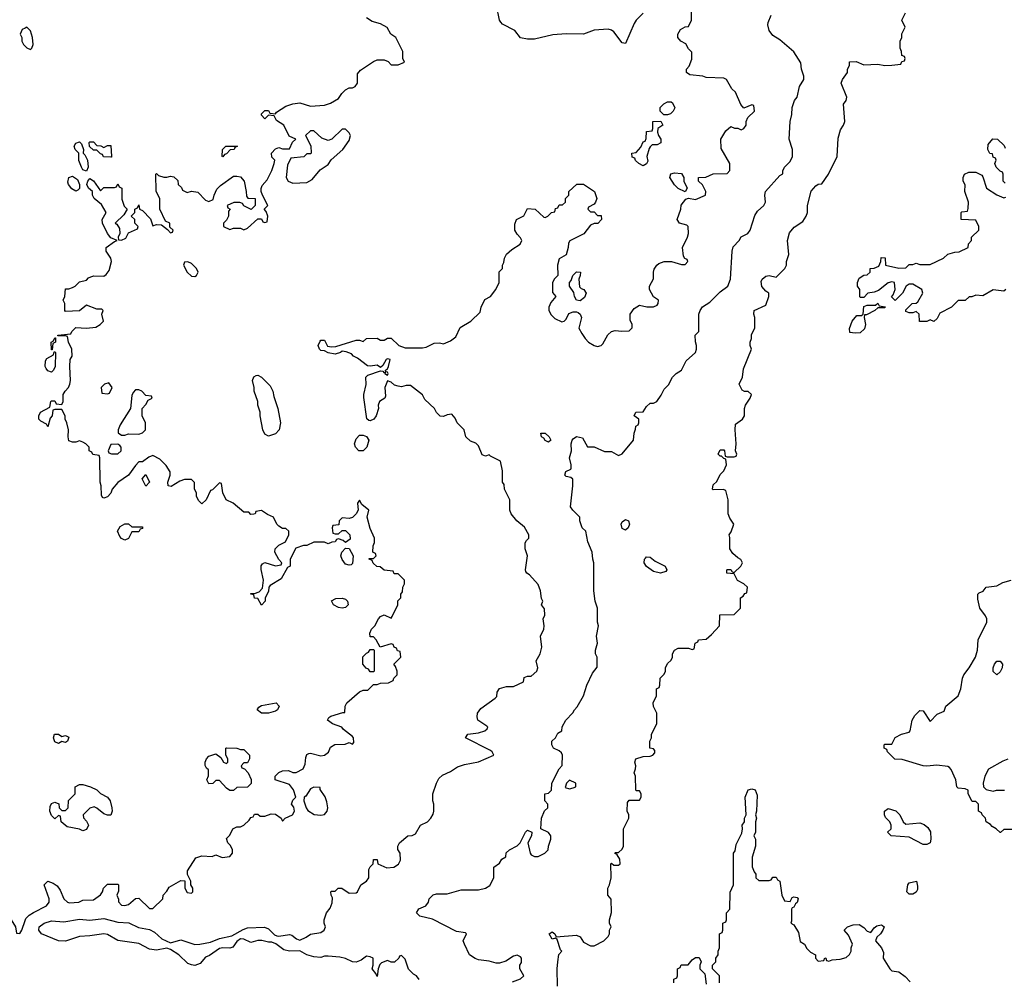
# Model space of a CAD drawing. Header units: inches. Extents: x 2348341 to 2479810, y 460419 to 613669.
# Tile 411 of 656: x 2409969 to 2415593, y 511830 to 517312. Entities that reach past the tile are written whole.
import ezdxf

# ---------------------------------------------------------------- set-up
doc = ezdxf.new("R2010")
doc.units = ezdxf.units.IN
doc.header["$MEASUREMENT"] = 0
doc.layers.add('C4501', color=7, linetype='Continuous')
doc.layers.add('C4511', color=7, linetype='Continuous')

msp = doc.modelspace()

# ---------------------------------------------------------------- linework, layer by layer
at = {"layer": 'C4501', "color": 2}
for points, elevation in [([(2410000, 517264.3), (2409983.5, 517256.5), (2409972, 517230), (2409982, 517210), (2409982, 517190), (2409991.3, 517170), (2410000, 517161.3)], 122), ([(2409726, 511826), (2409769.4, 511870.6), (2409826.3, 511913.7), (2409864, 511936), (2409884, 512010), (2409882, 512050), (2409842, 512090), (2409772.8, 512112.8), (2409749.7, 512129.7), (2409741.6, 512150), (2409741.6, 512170), (2409748.1, 512191.9), (2409768.1, 512211.9), (2409810, 512223.7), (2409843.1, 512223.1), (2409872.5, 512212.5), (2409921, 512170), (2409944.7, 512130), (2409950, 512094), (2409970, 512092), (2409982, 512110), (2410000, 512166.5)], 118)]:
    msp.add_lwpolyline(points, dxfattribs=dict(at, elevation=elevation))
at = {"layer": 'C4511', "color": 2}
for points, elevation in [([(2412250, 511828), (2412235.3, 511850), (2412219, 511859), (2412190, 511888), (2412170, 511946), (2412150, 511966), (2412138, 511962), (2412134, 511950), (2412110, 511928), (2412090, 511928.7), (2412070, 511938), (2412036, 511924), (2412026, 511914), (2412016, 511890), (2412010, 511846), (2412003.1, 511863.1), (2411982, 511890), (2411988, 511910), (2411988, 511950), (2411970, 511959), (2411950, 511962), (2411919.8, 511940.2), (2411890, 511928.7), (2411870, 511929), (2411830, 511949), (2411797.2, 511957.2), (2411730, 511962), (2411710, 511962), (2411690, 511955.3), (2411650, 511959), (2411609.3, 511969.3), (2411570, 511992.7), (2411510, 511991.2), (2411478, 511998), (2411432.8, 512032.8), (2411410, 512042.9), (2411390, 512041.6), (2411351.3, 512051.3), (2411330, 512051.5), (2411290, 512040.5), (2411250, 512058.9), (2411230, 512061.6), (2411210, 512046.6), (2411186.9, 512013.1), (2411170, 512007.6), (2411130, 512009.7), (2411110, 512005.4), (2411053.5, 511966.5), (2411030, 511956.2), (2410999.9, 511920.1), (2410970, 511909.4), (2410950, 511912), (2410930, 511920.9), (2410878, 511970), (2410830, 512000.9), (2410810, 512007.3), (2410750, 511997), (2410710, 512002), (2410650, 512034.5), (2410530, 512052), (2410470, 512086.6), (2410450, 512089.5), (2410370, 512077.6), (2410310, 512074.5), (2410230, 512047.3), (2410190, 512049.3), (2410093.2, 512090), (2410078, 512110), (2410080.9, 512130), (2410109, 512150), (2410150, 512163.8), (2410221.2, 512158.8), (2410310, 512174.4), (2410370, 512167), (2410450, 512178), (2410530, 512155.6), (2410591.8, 512151.8), (2410646.7, 512126.7), (2410710, 512114.9), (2410738.8, 512098.8), (2410780.8, 512060.8), (2410830, 512039.3), (2410890, 512054.9), (2410969.1, 512029.1), (2410998, 512030), (2411058.5, 512041.5), (2411110, 512063.7), (2411181.3, 512078.7), (2411244.9, 512115.1), (2411270, 512123.7), (2411367.7, 512127.7), (2411390, 512118.8), (2411424.9, 512084.9), (2411438.4, 512078.4), (2411450, 512075.8), (2411510, 512086.7), (2411523.1, 512083.1), (2411550, 512061.6), (2411570, 512053), (2411606, 512070), (2411630, 512088), (2411690, 512097.3), (2411709, 512110), (2411715.3, 512130), (2411708, 512150), (2411708.7, 512170), (2411722, 512210), (2411743.1, 512236.9), (2411753.6, 512266.4), (2411755.3, 512295.3), (2411748, 512310), (2411746, 512330), (2411750, 512334), (2411770, 512334), (2411788.4, 512351.6), (2411808.4, 512351.6), (2411850, 512322), (2411890, 512324.7), (2411898, 512330), (2411918, 512370), (2411950, 512391.3), (2411964, 512410), (2411962.7, 512457.3), (2411970, 512472), (2411988, 512490), (2411990, 512514), (2412010, 512514), (2412014, 512490), (2412066.4, 512466.4), (2412106, 512470), (2412132.9, 512487.1), (2412144, 512510), (2412142, 512550), (2412128.4, 512571.6), (2412128, 512590), (2412138, 512610), (2412186, 512650), (2412210, 512652), (2412230, 512662), (2412258, 512710), (2412298, 512730), (2412318, 512750), (2412330, 512774), (2412335.3, 512790), (2412335.3, 512830), (2412328.7, 512850), (2412328.7, 512890), (2412348.9, 512951.1), (2412363.1, 512976.9), (2412384.7, 512995.3), (2412430, 513018), (2412470, 513044.7), (2412510, 513058), (2412590, 513072), (2412678, 513110), (2412668, 513130), (2412658, 513138), (2412515.3, 513210), (2412528, 513230), (2412590, 513238.8), (2412626, 513250), (2412639, 513261), (2412642, 513270), (2412636.5, 513276.5), (2412585.2, 513310), (2412581.2, 513330), (2412584, 513350), (2412603.2, 513376.8), (2412684.7, 513435.3), (2412694, 513446), (2412695.3, 513470), (2412708.9, 513491.1), (2412750, 513502), (2412790, 513502), (2412846, 513530), (2412850, 513554), (2412870, 513562), (2412890, 513562), (2412922, 513590), (2412928.7, 513610), (2412919, 513650), (2412941.2, 513690), (2412952.3, 513727.7), (2412944, 513790), (2412962.7, 513830), (2412965.2, 513850), (2412959, 513890), (2412968, 513910), (2412967.3, 513947.3), (2412949.1, 513969.1), (2412958, 513990), (2412950, 514006), (2412944, 514050), (2412930, 514086), (2412880.4, 514140.4), (2412866, 514150), (2412860.4, 514160.4), (2412858, 514170), (2412868.7, 514250), (2412855.3, 514290), (2412856.4, 514323.6), (2412863.1, 514336.9), (2412878, 514350), (2412878, 514370), (2412852.9, 514412.9), (2412808, 514450), (2412775.3, 514490), (2412768, 514510), (2412768, 514570), (2412738, 514630), (2412736.4, 514656.4), (2412726, 514670), (2412726, 514734), (2412715.3, 514790), (2412658, 514818), (2412650, 514826), (2412630, 514818), (2412610, 514826), (2412590, 514878), (2412573.6, 514893.6), (2412544.7, 514904.7), (2412518, 514930), (2412508, 514970), (2412468.7, 515008.7), (2412456.4, 515036.4), (2412438, 515058), (2412410, 515055.3), (2412390, 515046), (2412370, 515048), (2412350, 515068), (2412338, 515090), (2412283.2, 515143.2), (2412269.1, 515169.1), (2412202, 515222), (2412176.9, 515223.1), (2412150, 515215.3), (2412130, 515219), (2412110, 515224), (2412090, 515242), (2412070, 515249), (2412054, 515210), (2412059.1, 515160.9), (2412054, 515150), (2412024, 515130), (2412016.3, 515110), (2412017.6, 515090), (2412004.4, 515050), (2411992.7, 515030), (2411970, 515020.9), (2411963.3, 515023.3), (2411952.5, 515032.5), (2411934.6, 515154.6), (2411934, 515170), (2411948, 515228), (2411946, 515270), (2411958, 515282), (2412030, 515306), (2412043.6, 515303.6), (2412050, 515294), (2412058, 515298), (2412054, 515290), (2412070, 515282), (2412073.2, 515290), (2412070, 515298), (2412060.4, 515300.4), (2412058, 515310), (2412070, 515318), (2412076, 515330), (2412086, 515370), (2412070, 515374), (2412062, 515370), (2412043.6, 515336.4), (2412030, 515326), (2412010, 515339), (2411970, 515332.7), (2411955.5, 515335.5), (2411898.9, 515378.9), (2411875.3, 515390), (2411864, 515404), (2411834.6, 515414.6), (2411810, 515418), (2411802, 515410), (2411770, 515400.9), (2411730, 515409.3), (2411710, 515421.2), (2411690, 515422.7), (2411681.2, 515430), (2411674, 515450), (2411685.2, 515474.8), (2411690, 515482), (2411710, 515482), (2411726.4, 515446.4), (2411750, 515442.8), (2411774, 515446), (2411890, 515482), (2411910, 515482), (2411930, 515474), (2411950, 515491.3), (2412010, 515492), (2412030, 515482), (2412050, 515482), (2412070, 515492), (2412090, 515492), (2412134, 515450), (2412170, 515438), (2412270, 515438), (2412290, 515441), (2412335.5, 515464.5), (2412366.8, 515466.8), (2412390, 515461), (2412430, 515478), (2412459.3, 515500.7), (2412485.6, 515554.4), (2412546, 515590), (2412599, 515641), (2412604, 515670), (2412626, 515714), (2412658, 515730), (2412688.7, 515770), (2412708, 515810), (2412708, 515872), (2412726, 515890), (2412726, 515910), (2412734.6, 515925.4), (2412738, 515950), (2412750, 515972), (2412780.2, 515999.8), (2412828, 516030), (2412838, 516050), (2412830, 516066), (2412810, 516086), (2412798, 516110), (2412796.4, 516143.6), (2412806, 516170), (2412848.4, 516191.6), (2412870, 516234), (2412914, 516230), (2412963.6, 516183.6), (2412970, 516182), (2412986, 516190), (2413006, 516210), (2413026, 516214), (2413030, 516234), (2413042, 516238), (2413050, 516254), (2413070, 516254), (2413086, 516270), (2413086, 516290), (2413106, 516310), (2413106, 516330), (2413151.6, 516371.6), (2413190, 516372), (2413251.3, 516331.3), (2413264.7, 516290), (2413258, 516270), (2413250, 516258), (2413218, 516242), (2413214, 516230), (2413230, 516214), (2413250, 516214), (2413270, 516194), (2413290, 516194), (2413292, 516170), (2413271.6, 516148.4), (2413250, 516148), (2413230, 516138), (2413190.5, 516089.5), (2413111.6, 516048.4), (2413103.6, 516036.4), (2413102, 516010), (2413090.9, 515969.1), (2413050, 515946), (2413041, 515910), (2413042, 515850), (2413022, 515830), (2413011.6, 515808.4), (2413012.7, 515752.7), (2413032, 515730), (2413003.6, 515696.4), (2412992, 515670), (2412992, 515650), (2413005.4, 515625.4), (2413025.4, 515605.4), (2413066, 515586), (2413078, 515590), (2413090, 515602), (2413106, 515634), (2413130, 515644), (2413150, 515644), (2413159.3, 515639.3), (2413170.5, 515630.5), (2413178.8, 515610), (2413162.8, 515550), (2413179.8, 515519.8), (2413198, 515490), (2413218, 515470), (2413250, 515451), (2413270, 515444.7), (2413290, 515451.3), (2413299.3, 515460.7), (2413329.1, 515510.9), (2413349.1, 515530.9), (2413370, 515536), (2413408, 515532), (2413450, 515534), (2413467.3, 515552.7), (2413468, 515570), (2413456.4, 515596.4), (2413455.3, 515630), (2413478, 515662), (2413510, 515682), (2413551.6, 515671.6), (2413588.4, 515671.6), (2413610, 515682), (2413615.3, 515690), (2413618, 515710), (2413588.9, 515728.9), (2413566, 515770), (2413566, 515790), (2413588.4, 515831.6), (2413588.9, 515868.9), (2413593.6, 515886.4), (2413608, 515910), (2413620.2, 515919.8), (2413650, 515931.3), (2413691.1, 515931.1), (2413750, 515914), (2413770, 515914), (2413786, 515930), (2413782, 515942), (2413767.3, 515947.3), (2413760.4, 515960.4), (2413755.3, 516010), (2413784, 516070), (2413788.7, 516090), (2413788, 516130), (2413779, 516139), (2413738, 516150), (2413725.2, 516170), (2413745.2, 516230), (2413747, 516253), (2413773.6, 516286.4), (2413790, 516292), (2413830, 516284.7), (2413886, 516310), (2413888, 516330), (2413868.4, 516368.4), (2413846, 516390), (2413846, 516410), (2413887.3, 516412.7), (2413930, 516432), (2414010, 516434), (2414026, 516450), (2414026, 516490), (2413976.5, 516576.5), (2413974, 516630), (2414003.2, 516676.8), (2414030, 516702), (2414052.7, 516692.7), (2414071.6, 516691.6), (2414090, 516682), (2414106, 516690), (2414118, 516710), (2414118, 516730), (2414127.3, 516752.7), (2414166, 516790), (2414162, 516822), (2414150, 516826), (2414106, 516806), (2414088.4, 516828.4), (2414058, 516898), (2414036.4, 516916.4), (2414006, 516970), (2413990, 516978), (2413890, 516982), (2413870, 516988.7), (2413796.4, 516996.4), (2413778, 517010), (2413778, 517030), (2413792.9, 517047.1), (2413807.3, 517087.3), (2413807.3, 517127.3), (2413790, 517146), (2413774.6, 517174.6), (2413746, 517190), (2413728, 517210), (2413728, 517230), (2413743.1, 517256.9), (2413770, 517272), (2413790, 517274), (2413806, 517310), (2413806, 517370)], 114), ([(2413530, 517349), (2413491, 517310), (2413478.8, 517290), (2413430, 517175.3), (2413410, 517179), (2413362.9, 517242.9), (2413350, 517252.7), (2413330, 517258), (2413250, 517252), (2413190, 517229.3), (2413090, 517231.8), (2413014.2, 517225.8), (2412910, 517200.9), (2412870, 517201.2), (2412830, 517209.3), (2412798, 517250), (2412727.5, 517287.5), (2412718, 517298), (2412709.7, 517309.7), (2412692.8, 517392.8)], 114), ([(2413041.2, 511790), (2413038, 511890), (2413042, 511930), (2413048.4, 511971.6), (2413066, 511990), (2413058, 511998), (2413038, 512058), (2413030, 512066), (2413010, 512059), (2412994, 512090), (2413010, 512100.7), (2413026, 512090), (2413032.7, 512072.7), (2413150, 512082), (2413170, 512072), (2413190, 512042), (2413230, 512022), (2413250, 512022), (2413306, 512050), (2413330, 512074), (2413338, 512090), (2413338, 512110), (2413348, 512130), (2413338, 512150), (2413338, 512170), (2413348.4, 512211.6), (2413347.3, 512287.3), (2413328, 512310), (2413328, 512350), (2413338, 512370), (2413348, 512410), (2413346, 512490), (2413350, 512494), (2413362, 512482), (2413390, 512482), (2413398, 512490), (2413396.4, 512516.4), (2413382, 512542), (2413368, 512550), (2413370, 512554), (2413390, 512554), (2413410, 512574), (2413418, 512590), (2413418, 512690), (2413448, 512750), (2413448, 512770), (2413438, 512790), (2413440.4, 512839.6), (2413450, 512854), (2413510, 512854), (2413518, 512870), (2413518, 512890), (2413510, 512906), (2413490, 512906), (2413488, 512910), (2413486, 512990), (2413478, 513010), (2413487.3, 513032.7), (2413488, 513050), (2413482, 513070), (2413488.7, 513090), (2413530, 513102), (2413570, 513104.7), (2413586, 513110), (2413596.4, 513123.6), (2413596.4, 513136.4), (2413590, 513146), (2413568, 513150), (2413568.7, 513190), (2413578, 513210), (2413578, 513230), (2413608, 513290), (2413608, 513350), (2413588.4, 513388.4), (2413588, 513410), (2413606, 513450), (2413606, 513490), (2413622, 513498), (2413626, 513510), (2413628, 513550), (2413650, 513574), (2413658, 513590), (2413658, 513610), (2413670, 513634), (2413690, 513654), (2413698, 513670), (2413698, 513690), (2413708.9, 513711.1), (2413730, 513722), (2413790, 513722), (2413810, 513714), (2413822, 513718), (2413828, 513750), (2413842, 513758), (2413846, 513770), (2413890, 513774), (2413920.4, 513799.6), (2413966, 513850), (2413967.3, 513912.7), (2414050, 513914), (2414086, 513950), (2414086, 514010), (2414102, 514018), (2414110, 514034), (2414122, 514038), (2414126, 514070), (2414106, 514090), (2414068.9, 514108.9), (2414050, 514146), (2414008, 514150), (2414008, 514170), (2414011.6, 514171.6), (2414030, 514172), (2414038, 514158), (2414050, 514154), (2414088, 514190), (2414098, 514210), (2414088.4, 514228.4), (2414070, 514238), (2414043.1, 514263.1), (2414026, 514290), (2414026, 514354), (2414022, 514370), (2414032.9, 514387.1), (2414048, 514430), (2414024.7, 514464.7), (2414015.3, 514490), (2414015.3, 514570), (2414002, 514622), (2413987.3, 514627.3), (2413930, 514626), (2413926, 514630), (2413930, 514654), (2413950, 514674), (2413970, 514714), (2413990, 514734), (2414006, 514770), (2414002, 514802), (2413990, 514806), (2413978, 514818), (2413970, 514818), (2413958, 514830), (2413970, 514854), (2413990, 514854), (2413994, 514850), (2413998, 514818), (2414010, 514814), (2414050, 514814), (2414062, 514818), (2414066, 514830), (2414058, 514850), (2414062, 514890), (2414055.3, 514970), (2414058, 515002), (2414098, 515030), (2414108, 515050), (2414108, 515090), (2414115.3, 515110), (2414142, 515150), (2414148, 515170), (2414130, 515188), (2414108.9, 515188.9), (2414096.4, 515196.4), (2414078, 515230), (2414098, 515270), (2414103.1, 515316.9), (2414148.7, 515430), (2414142, 515450), (2414142, 515470), (2414148.7, 515490), (2414149, 515511), (2414167.3, 515552.7), (2414168.7, 515610), (2414162, 515630), (2414164, 515650), (2414230, 515682), (2414248, 515730), (2414248, 515750), (2414230, 515762), (2414207.6, 515787.6), (2414203.6, 515816.4), (2414209.6, 515830.4), (2414230, 515847.7), (2414250.7, 515850.7), (2414290, 515842), (2414339, 515890), (2414348.7, 515910), (2414349, 515930), (2414362, 515970), (2414354, 516050), (2414365.4, 516094.6), (2414393, 516127), (2414441.2, 516158.8), (2414462, 516190), (2414469, 516210), (2414468.9, 516251.1), (2414490, 516332), (2414516.4, 516363.6), (2414530, 516372), (2414550, 516374), (2414588, 516430), (2414639, 516530), (2414644.7, 516635.3), (2414657.2, 516682.8), (2414675.3, 516710), (2414682, 516730), (2414675.3, 516830), (2414688.7, 516850), (2414694, 516870), (2414662, 516950), (2414668.7, 516970), (2414698, 517010), (2414698, 517030), (2414708, 517050), (2414709.1, 517070.9), (2414747.3, 517072.7), (2414790, 517054), (2414870, 517058), (2414910, 517051.3), (2414950, 517052), (2415002, 517058), (2415007.3, 517072.7), (2415022, 517078), (2415026, 517090), (2415022, 517102), (2415007.3, 517107.3), (2415006, 517130), (2414998, 517150), (2414998, 517190), (2415008, 517210), (2415008.4, 517231.6), (2415026, 517270), (2415008, 517310), (2415029, 517351)], 106), ([(2410000, 512166.5), (2410003.3, 512176.7), (2410023.3, 512196.7), (2410048, 512212), (2410122, 512250), (2410138, 512270), (2410138, 512290), (2410108.7, 512370), (2410130, 512391.3), (2410159.6, 512379.6), (2410183.6, 512363.6), (2410199.6, 512339.6), (2410222, 512290), (2410242, 512270), (2410253.6, 512266.4), (2410306, 512270), (2410330, 512282), (2410390, 512284.7), (2410430, 512312), (2410442, 512330), (2410448.4, 512351.6), (2410470, 512374), (2410530, 512374), (2410534, 512370), (2410532.7, 512332.7), (2410524.7, 512310), (2410532.7, 512287.3), (2410532.7, 512272.7), (2410550, 512254), (2410570, 512252), (2410590, 512258), (2410630, 512292), (2410650, 512294), (2410710, 512234), (2410730, 512234), (2410786, 512290), (2410788.4, 512311.6), (2410810, 512334), (2410823.1, 512356.9), (2410890, 512394), (2410912.7, 512392.7), (2410912, 512350), (2410925.4, 512325.4), (2410950, 512322), (2410958, 512330), (2410958, 512350), (2410946, 512370), (2410946, 512390), (2410928, 512428), (2410928, 512450), (2410975.3, 512524.7), (2411010, 512536), (2411068.4, 512531.6), (2411090, 512542), (2411126, 512526), (2411170, 512531.3), (2411184, 512550), (2411184, 512570), (2411174, 512594), (2411158, 512610), (2411150, 512634), (2411170, 512654), (2411186, 512690), (2411210, 512702), (2411230, 512702), (2411248.9, 512711.1), (2411280.4, 512739.6), (2411290, 512754), (2411302, 512758), (2411310, 512774), (2411330, 512774), (2411342, 512762), (2411370, 512762), (2411404.7, 512775.3), (2411430, 512774), (2411462, 512750), (2411470, 512734), (2411486, 512750), (2411528, 512770), (2411538, 512790), (2411534, 512814), (2411522, 512830), (2411530, 512854), (2411546, 512870), (2411532.9, 512912.9), (2411510, 512942), (2411429, 512969), (2411428, 512990), (2411449.4, 513010.6), (2411470, 513021), (2411503.6, 513023.6), (2411530, 513011.3), (2411548.4, 513011.6), (2411588.4, 513031.6), (2411600.4, 513059.6), (2411603.1, 513096.9), (2411610, 513114), (2411620.4, 513119.6), (2411630, 513122), (2411690, 513106), (2411710, 513111.3), (2411733.2, 513126.8), (2411744.7, 513155.3), (2411768.4, 513171.6), (2411827.3, 513172.7), (2411850, 513182), (2411870, 513174), (2411878, 513182), (2411875.3, 513210), (2411870, 513218), (2411818, 513258), (2411808.7, 513270), (2411755.3, 513290), (2411740.2, 513300.2), (2411728, 513310), (2411734.6, 513325.4), (2411746.8, 513333.2), (2411814, 513354), (2411826, 513354), (2411828, 513390), (2411838, 513410), (2411910, 513472), (2411930, 513482), (2411958, 513482), (2411990, 513514), (2412010, 513514), (2412030, 513522), (2412076.4, 513523.6), (2412102, 513538), (2412106, 513550), (2412126, 513570), (2412126, 513590), (2412116.4, 513616.4), (2412106, 513630), (2412146, 513670), (2412142, 513702), (2412127.3, 513707.3), (2412122, 513722), (2412107.3, 513727.3), (2412102, 513742), (2412090, 513746), (2412028, 513728), (2412006, 513770), (2411990, 513786), (2411970, 513786), (2411968.4, 513808.4), (2411978, 513830), (2411998, 513850), (2412018, 513890), (2412030, 513902), (2412050, 513912), (2412090, 513894), (2412096.4, 513903.6), (2412128, 513970), (2412128, 513992), (2412146, 514010), (2412146, 514030), (2412156.4, 514043.6), (2412158, 514070), (2412166, 514090), (2412166, 514110), (2412130, 514146), (2412107.3, 514147.3), (2412102, 514162), (2412050, 514168), (2412027.3, 514187.3), (2412008.4, 514188.4), (2411987.3, 514207.3), (2411982, 514222), (2411966, 514230), (2411966, 514234), (2411990, 514234), (2412006, 514250), (2412002, 514262), (2411986, 514270), (2411987.3, 514307.3), (2411995.3, 514324.7), (2411995.3, 514350), (2411970, 514406), (2411954, 514470), (2411964, 514510), (2411923.2, 514543.2), (2411910, 514568), (2411898, 514550), (2411902.8, 514510), (2411890.4, 514489.6), (2411870, 514469.2), (2411850, 514462), (2411810, 514466), (2411794, 514450), (2411792.7, 514427.3), (2411758, 514422), (2411754, 514410), (2411758, 514378), (2411770, 514374), (2411790, 514374), (2411810, 514394), (2411830, 514394), (2411854.8, 514370), (2411856, 514344), (2411830, 514326), (2411816.4, 514336.4), (2411790, 514346), (2411778, 514342), (2411771.6, 514328.4), (2411752.7, 514327.3), (2411730, 514318), (2411710, 514328), (2411650, 514328), (2411610, 514308.7), (2411590, 514308.7), (2411546, 514294), (2411514, 514230), (2411514, 514190), (2411498, 514182), (2411462, 514118), (2411399.6, 514080.4), (2411392, 514070), (2411390, 514046), (2411372, 514010), (2411372, 513990), (2411350, 513968), (2411330, 514006), (2411310, 514008), (2411306, 514026), (2411288.7, 514030), (2411290, 514034), (2411310, 514034), (2411336.4, 514043.6), (2411356.4, 514063.6), (2411362, 514110), (2411348.4, 514171.6), (2411348.4, 514191.6), (2411356.4, 514203.6), (2411370, 514212), (2411430, 514192), (2411462, 514198), (2411466, 514210), (2411448.4, 514228.4), (2411426, 514270), (2411428, 514290), (2411449.1, 514310.9), (2411488, 514330), (2411506, 514370), (2411506, 514390), (2411490, 514406), (2411470, 514406), (2411450, 514418), (2411438, 514430), (2411418, 514470), (2411384.7, 514484.7), (2411350, 514508), (2411318, 514502), (2411314, 514490), (2411307.3, 514487.3), (2411290, 514486), (2411278, 514498), (2411250, 514498), (2411188, 514550), (2411148.9, 514568.9), (2411128.4, 514608.4), (2411122, 514662), (2411110, 514666), (2411070, 514626), (2411058, 514622), (2411034, 514570), (2411010, 514546), (2410990, 514566), (2410978, 514590), (2410978, 514610), (2410968, 514630), (2410967.3, 514667.3), (2410950, 514686), (2410910, 514686), (2410883.6, 514676.4), (2410834.4, 514645.6), (2410818, 514650), (2410815.3, 514670), (2410828.7, 514710), (2410828.7, 514730), (2410804.7, 514764.7), (2410770, 514802), (2410730, 514822), (2410706.4, 514813.6), (2410670, 514786), (2410650, 514786), (2410630, 514766), (2410591.3, 514710), (2410530, 514668.7), (2410498, 514630), (2410490, 514608), (2410470, 514586), (2410450, 514578), (2410442, 514582), (2410436.4, 514596.4), (2410435.3, 514650), (2410428, 514670), (2410426, 514810), (2410422, 514822), (2410387.3, 514827.3), (2410382, 514842), (2410366, 514850), (2410366, 514870), (2410346, 514890), (2410330, 514898), (2410310, 514906), (2410290, 514898), (2410270, 514898), (2410250, 514906), (2410246, 514930), (2410248, 514970), (2410238, 515010), (2410228, 515030), (2410228, 515050), (2410210, 515086), (2410170, 515086), (2410158, 515082), (2410154, 515050), (2410143.6, 515036.4), (2410130, 514986), (2410122, 515002), (2410090, 515018), (2410078, 515030), (2410078, 515050), (2410088, 515070), (2410142, 515098), (2410146, 515130), (2410150, 515134), (2410170, 515134), (2410178, 515118), (2410210, 515114), (2410218, 515130), (2410218, 515170), (2410228, 515190), (2410248.7, 515210), (2410255.3, 515230), (2410259, 515250), (2410255.3, 515330), (2410258, 515370), (2410268, 515390), (2410266, 515430), (2410248, 515470), (2410242, 515502), (2410230, 515506), (2410186, 515506), (2410186, 515510), (2410262, 515518), (2410266, 515530), (2410290, 515554), (2410350, 515550.8), (2410404, 515556), (2410428, 515570), (2410448, 515590), (2410438, 515630), (2410446, 515650), (2410438, 515658), (2410410, 515659), (2410350, 515682), (2410310, 515648.7), (2410230, 515646), (2410226, 515650), (2410226, 515690), (2410218, 515710), (2410226, 515730), (2410230, 515774), (2410250, 515774), (2410270, 515782), (2410286, 515790), (2410310, 515814), (2410350, 515824.7), (2410362.5, 515837.5), (2410376.2, 515843.8), (2410391.9, 515848.1), (2410450, 515847.3), (2410463.7, 515856.3), (2410480.2, 515879.8), (2410494, 515930), (2410489.4, 515950), (2410462, 515990), (2410462, 516010), (2410510, 516044.7), (2410526, 516050), (2410490, 516065.2), (2410469.6, 516090), (2410442, 516150), (2410439.3, 516170), (2410462, 516210), (2410435.5, 516255.5), (2410395.3, 516290), (2410385.2, 516310), (2410384, 516330), (2410361.2, 516350), (2410353.2, 516370), (2410359, 516390), (2410370, 516404.7), (2410391.1, 516391.1), (2410430, 516334), (2410450, 516354), (2410510, 516354), (2410522, 516358), (2410530, 516374), (2410538, 516358), (2410552, 516350), (2410552.7, 516287.3), (2410566, 516246), (2410582, 516230), (2410563.6, 516196.4), (2410514, 516150), (2410524.7, 516144.7), (2410539.8, 516119.8), (2410541, 516090), (2410532, 516070), (2410534, 516054), (2410550, 516052), (2410575.3, 516064.7), (2410590, 516094), (2410642, 516118), (2410646, 516130), (2410626, 516150), (2410626, 516170), (2410606, 516190), (2410626, 516210), (2410626, 516230), (2410642, 516238), (2410650, 516254), (2410654, 516230), (2410670, 516222), (2410715.3, 516175.3), (2410730, 516134), (2410750, 516142), (2410779.6, 516139.6), (2410814, 516114), (2410830, 516094), (2410842, 516098), (2410846, 516110), (2410826, 516126), (2410826, 516150), (2410802, 516162), (2410768.7, 516230), (2410768.7, 516290), (2410748.7, 516330), (2410746, 516430), (2410750, 516434), (2410762, 516422), (2410792.7, 516412.7), (2410810, 516412), (2410830, 516418), (2410850, 516414), (2410872.7, 516392.7), (2410874, 516370), (2410892.7, 516352.7), (2410898, 516338), (2410924.7, 516324.7), (2410950, 516332), (2410986.4, 516326.4), (2411030, 516282), (2411050, 516274), (2411074.6, 516285.4), (2411079, 516310), (2411095.1, 516344.9), (2411115.6, 516364.4), (2411190, 516417.3), (2411210, 516419.1), (2411230, 516414), (2411250.7, 516390), (2411262.8, 516330), (2411263.6, 516303.6), (2411272.7, 516292.7), (2411314, 516290), (2411314, 516250), (2411292, 516228), (2411248.4, 516248.4), (2411242, 516262), (2411227.3, 516267.3), (2411192.7, 516267.3), (2411154, 516250), (2411158, 516238), (2411172, 516230), (2411162, 516218), (2411162, 516190), (2411150, 516166), (2411134, 516150), (2411134, 516130), (2411170, 516114), (2411190, 516122), (2411230, 516122), (2411250, 516112), (2411270, 516122), (2411330, 516174), (2411350, 516174), (2411358, 516158), (2411370, 516154), (2411382, 516158), (2411386, 516190), (2411376.4, 516216.4), (2411366, 516230), (2411386, 516250), (2411355.3, 516310), (2411348, 516330), (2411348.4, 516348.4), (2411354.6, 516365.4), (2411383.1, 516396.9), (2411408.7, 516450), (2411422, 516490), (2411426, 516510), (2411410, 516526), (2411408, 516550), (2411430, 516574), (2411450, 516582), (2411470, 516574), (2411510, 516574), (2411527.3, 516612.7), (2411546, 516630), (2411507.3, 516647.3), (2411478, 516710), (2411436.4, 516736.4), (2411422, 516762), (2411390, 516766), (2411370, 516746), (2411350, 516766), (2411350, 516774), (2411370, 516794), (2411390, 516794), (2411398, 516778), (2411430, 516774), (2411436.4, 516783.6), (2411490, 516818), (2411530, 516831.3), (2411570, 516838), (2411630, 516818), (2411710, 516824.7), (2411744.7, 516835.3), (2411790, 516862), (2411808.9, 516891.1), (2411829, 516911), (2411850, 516922), (2411870, 516922), (2411886, 516930), (2411898, 516950), (2411898, 517002), (2411915.3, 517024.7), (2411990, 517074), (2412010, 517082), (2412050, 517082), (2412072.7, 517072.7), (2412090, 517054), (2412130, 517054), (2412166, 517070), (2412158, 517090), (2412158, 517130), (2412118, 517210), (2412088.7, 517228.7), (2412068.4, 517268.4), (2412030, 517288.7), (2411982, 517302), (2411950, 517322)], 118), ([(2412784, 511816), (2412830, 511832), (2412848, 511850), (2412826, 511890), (2412826, 511910), (2412834.6, 511925.4), (2412835.3, 511950), (2412830, 511958), (2412810, 511968), (2412790, 511962), (2412746.4, 511933.6), (2412710, 511922), (2412690, 511922), (2412650, 511933.2), (2412590, 511941.2), (2412570, 511949.2), (2412539, 511970), (2412508.7, 512030), (2412502, 512050), (2412522, 512090), (2412515.1, 512095.1), (2412463.8, 512103.8), (2412326.8, 512173.2), (2412255.3, 512190), (2412236, 512210), (2412248.3, 512231.7), (2412289, 512250), (2412304, 512270), (2412308.7, 512290), (2412330, 512312), (2412350, 512318), (2412410, 512318), (2412490, 512342), (2412590, 512341), (2412628.9, 512351.1), (2412653.6, 512366.4), (2412678, 512410), (2412678, 512470), (2412710, 512494), (2412723.1, 512516.9), (2412746, 512530), (2412748.4, 512551.6), (2412766, 512570), (2412810, 512592), (2412828, 512610), (2412858, 512670), (2412870, 512682), (2412894, 512670), (2412892, 512650), (2412872, 512610), (2412884.7, 512550), (2412890, 512542), (2412910, 512532), (2412930, 512532), (2412968.9, 512551.1), (2412988, 512570), (2412988.7, 512590), (2413002, 512630), (2413002, 512650), (2412990, 512668), (2412946, 512690), (2412948.7, 512751.3), (2412967.3, 512792.7), (2412986, 512810), (2412986, 512830), (2412968.7, 512848.7), (2412968, 512890), (2412990, 512894), (2413006, 512910), (2413008.7, 512950), (2413050, 513032), (2413068.4, 513051.6), (2413068.7, 513110), (2413063.1, 513123.1), (2413050, 513135.3), (2413018, 513150), (2413008, 513170), (2413008, 513190), (2413028.7, 513210), (2413043.1, 513236.9), (2413066, 513250), (2413068.4, 513271.6), (2413088, 513310), (2413128.4, 513351.6), (2413138, 513370), (2413154, 513386), (2413188.7, 513450), (2413208, 513510), (2413240.2, 513579.8), (2413267.3, 513612.7), (2413268, 513670), (2413258, 513690), (2413258, 513710), (2413268.7, 513750), (2413264, 513790), (2413275.3, 513850), (2413268.7, 513870), (2413268.7, 513950), (2413255.3, 513990), (2413249, 514050), (2413248.4, 514208.4), (2413242, 514230), (2413239, 514270), (2413214, 514330), (2413202, 514390), (2413182, 514410), (2413168.7, 514450), (2413168, 514470), (2413129.3, 514509.3), (2413115.3, 514530), (2413129, 514650), (2413128, 514688), (2413116.4, 514696.4), (2413090, 514702), (2413082, 514710), (2413088.9, 514731.1), (2413116.4, 514743.6), (2413118, 514750), (2413119, 514770), (2413109.2, 514810), (2413121.2, 514850), (2413119.3, 514890), (2413125.2, 514910), (2413130, 514918), (2413150, 514931), (2413183.6, 514923.6), (2413212.7, 514872.7), (2413250, 514872), (2413310, 514844.7), (2413350, 514844.7), (2413390, 514822), (2413410, 514832), (2413475.3, 514910), (2413478, 514950), (2413487.3, 514972.7), (2413488, 514990), (2413502, 514998), (2413506, 515010), (2413506, 515030), (2413478, 515050), (2413488, 515070), (2413530, 515072), (2413550, 515102), (2413570, 515122), (2413590, 515122), (2413608.4, 515131.6), (2413633.6, 515166.4), (2413650, 515202), (2413674, 515226), (2413698, 515270), (2413718, 515290), (2413749.2, 515310.8), (2413776.5, 515363.5), (2413828.7, 515410), (2413835.3, 515430), (2413835.3, 515450), (2413828.7, 515471.3), (2413828, 515510), (2413848.7, 515531.3), (2413849, 515630), (2413855.3, 515650), (2413868.9, 515671.1), (2413910, 515698), (2413970, 515758), (2414014, 515790), (2414028.7, 515830), (2414038, 515990), (2414044.7, 516015.3), (2414078, 516050), (2414090, 516072), (2414128.9, 516091.1), (2414142, 516110), (2414167.1, 516192.9), (2414182.5, 516217.5), (2414219, 516250), (2414229, 516270), (2414225.2, 516310), (2414229.2, 516330), (2414310, 516422), (2414328, 516432), (2414328, 516448), (2414338, 516470), (2414370, 516502), (2414384, 516530), (2414384, 516570), (2414364, 516630), (2414369.3, 516730.7), (2414379, 516770), (2414382, 516810), (2414395.3, 516850), (2414409, 516870), (2414424, 516930), (2414448.7, 516970), (2414448.7, 516990), (2414435.3, 517030), (2414430, 517066), (2414390, 517128), (2414310, 517198), (2414270, 517222), (2414249, 517250), (2414242, 517282), (2414243.2, 517296.8), (2414261.5, 517338.5)], 110), ([(2410000, 517161.3), (2410010, 517151.3), (2410030, 517141), (2410039, 517150), (2410045.2, 517170), (2410042.7, 517210), (2410030, 517248.7), (2410010, 517269), (2410000, 517264.3)], 122), ([(2415598, 516378), (2415586, 516390), (2415586, 516430), (2415582, 516442), (2415570, 516446), (2415546, 516470), (2415538, 516490), (2415546, 516510), (2415542, 516522), (2415530, 516526), (2415526, 516546), (2415510, 516548), (2415498, 516570), (2415500.4, 516599.6), (2415528, 516632), (2415554, 516630), (2415592.7, 516592.7), (2415598, 516578)], 102), ([(2415602, 515770), (2415590, 515762), (2415530, 515768.7), (2415470, 515734), (2415430, 515738), (2415408, 515728), (2415392, 515728), (2415370, 515708), (2415330, 515708), (2415292, 515670), (2415224.7, 515635.3), (2415210, 515606), (2415190, 515588), (2415170, 515598), (2415150, 515588), (2415108.4, 515588.4), (2415106, 515630), (2415090, 515646), (2415070, 515638), (2415050, 515638), (2415030, 515646), (2415030, 515654), (2415066, 515690), (2415090, 515692), (2415099, 515701), (2415128, 515750), (2415122, 515770), (2415070, 515802), (2415050, 515802), (2415032, 515790), (2415011.1, 515748.9), (2414970, 515708), (2414948.7, 515728.7), (2414959, 515741), (2414968.7, 515770), (2414966, 515810), (2414950, 515815.3), (2414930, 515809), (2414874.6, 515765.4), (2414850, 515756), (2414814, 515750), (2414790, 515726), (2414770, 515726), (2414768, 515730), (2414768, 515770), (2414755.3, 515790), (2414754, 515810), (2414763.7, 515836.3), (2414790, 515852), (2414810, 515854), (2414826, 515870), (2414826, 515890), (2414850, 515892), (2414875.3, 515904.7), (2414888, 515930), (2414890, 515954), (2414911.6, 515951.6), (2414914, 515910), (2414990, 515892), (2415030, 515894), (2415050, 515914), (2415070, 515914), (2415090, 515922), (2415110, 515914), (2415170, 515914), (2415246, 515950), (2415270, 515972), (2415310, 515984.7), (2415334.6, 515985.4), (2415386, 516010), (2415388.4, 516031.6), (2415406, 516050), (2415406, 516070), (2415448, 516110), (2415448, 516130), (2415430, 516166), (2415346, 516170), (2415346, 516210), (2415350, 516214), (2415382, 516218), (2415387.3, 516232.7), (2415388.7, 516270), (2415368, 516330), (2415368.4, 516368.4), (2415358, 516390), (2415358, 516410), (2415366, 516430), (2415390, 516442), (2415430, 516442), (2415446, 516434), (2415463.6, 516423.6), (2415470, 516414), (2415492, 516350), (2415550, 516312), (2415590, 516294), (2415602, 516298)], 102), ([(2415650, 512686), (2415590, 512686), (2415571.6, 512668.4), (2415568.4, 512668.4), (2415546, 512690), (2415523.1, 512703.1), (2415514.6, 512714.6), (2415488.9, 512728.9), (2415486, 512750), (2415466, 512770), (2415462, 512782), (2415446, 512790), (2415446, 512830), (2415430, 512846), (2415410, 512846), (2415386, 512890), (2415386, 512910), (2415370, 512918), (2415330, 512922), (2415322, 512930), (2415315.3, 512970), (2415290, 513028.7), (2415279.5, 513039.5), (2415270, 513045.2), (2415207.1, 513052.9), (2415150, 513047), (2415130, 513049.4), (2415010, 513086), (2414968, 513088), (2414926, 513130), (2414922, 513142), (2414906, 513150), (2414906, 513170), (2414910, 513174), (2414950, 513174), (2414970, 513212), (2415006, 513230), (2415050, 513242), (2415055.3, 513250), (2415066.6, 513310), (2415082, 513338), (2415110, 513366), (2415130, 513364.7), (2415170, 513302), (2415210, 513344.7), (2415250, 513362), (2415258, 513390), (2415328.7, 513450), (2415344, 513490), (2415353.2, 513550), (2415361.2, 513570), (2415392.7, 513610), (2415429.2, 513670), (2415439, 513710), (2415444, 513770), (2415492.7, 513870), (2415492.7, 513890), (2415486.3, 513906.3), (2415454, 513950), (2415442, 514002), (2415442, 514030), (2415450, 514038), (2415472.7, 514047.3), (2415490, 514071), (2415550, 514078.8), (2415583.6, 514096.4), (2415632.7, 514110)], 102), ([(2415612.7, 513087.3), (2415583.6, 513076.4), (2415502, 513030), (2415482, 512990), (2415472, 512950), (2415474, 512930), (2415490, 512914), (2415530, 512904.7), (2415549, 512911), (2415594, 512910)], 102), ([(2413966, 511810), (2413966, 511850), (2413926, 511890), (2413926, 511910), (2413946, 511930), (2413946, 511950), (2413958, 511970), (2413958, 511990), (2413966, 512010), (2413966, 512090), (2413982, 512098), (2413986, 512110), (2413986, 512150), (2414002, 512158), (2414006, 512170), (2414006, 512210), (2414026, 512230), (2414027.3, 512327.3), (2414046, 512370), (2414046, 512550), (2414056.4, 512563.6), (2414060.4, 512599.6), (2414094.6, 512665.4), (2414098, 512690), (2414095.3, 512710), (2414108, 512730), (2414108, 512750), (2414118, 512770), (2414113.2, 512870), (2414130, 512912), (2414150, 512918), (2414170, 512912), (2414182, 512882), (2414178, 512790), (2414172, 512770), (2414178, 512750), (2414172, 512730), (2414172, 512670), (2414162, 512650), (2414172, 512630), (2414172, 512590), (2414152.7, 512527.3), (2414152, 512510), (2414152.7, 512472.7), (2414163.6, 512443.6), (2414174, 512430), (2414174, 512410), (2414190, 512394), (2414250, 512394), (2414262, 512398), (2414270, 512414), (2414290, 512414), (2414298, 512398), (2414311.6, 512391.6), (2414322, 512310), (2414338, 512278), (2414370, 512274), (2414382, 512298), (2414390, 512302), (2414410, 512298), (2414416, 512290), (2414410, 512268.7), (2414399.6, 512260.4), (2414390, 512242), (2414381, 512239), (2414378, 512230), (2414378, 512162), (2414374, 512150), (2414390, 512142), (2414418, 512098), (2414426, 512046), (2414451.1, 512031.1), (2414465.4, 512005.4), (2414485.4, 511985.4), (2414514, 511970), (2414514, 511950), (2414530, 511934), (2414562, 511938), (2414568, 511952), (2414574, 511950), (2414578, 511938), (2414590, 511934), (2414610, 511942), (2414654.6, 511945.4), (2414690, 511954), (2414708.4, 511971.6), (2414718, 511990), (2414718, 512010), (2414726, 512030), (2414703.1, 512083.1), (2414678, 512110), (2414698, 512130), (2414730, 512141), (2414763.6, 512143.6), (2414790, 512126), (2414810, 512104.7), (2414830, 512098), (2414850, 512124.7), (2414864.5, 512135.5), (2414890, 512140.7), (2414897.5, 512137.5), (2414906, 512130), (2414898.8, 512110), (2414886, 512090), (2414864.7, 512070), (2414858, 512050), (2414892, 512010), (2414903.6, 511983.6), (2414901, 511950), (2414939.1, 511890), (2414950, 511879.1), (2414990, 511872), (2415026.4, 511846.4), (2415055.3, 511815.3)], 102), ([(2413706, 511810), (2413706, 511830), (2413722, 511838), (2413726, 511850), (2413726, 511890), (2413742, 511898), (2413748, 511912), (2413787.3, 511912.7), (2413810, 511942), (2413830, 511954), (2413850, 511954), (2413862, 511930), (2413854, 511910), (2413854, 511890), (2413882, 511862), (2413890, 511802)], 102)]:
    msp.add_lwpolyline(points, dxfattribs=dict(at, elevation=elevation))
for points, elevation in [([(2413670, 516768), (2413648.7, 516768.7), (2413628, 516790), (2413628, 516810), (2413649.1, 516830.9), (2413670, 516842), (2413690, 516842), (2413698, 516838), (2413710.9, 516809.1), (2413702, 516790), (2413685.4, 516774.6)], 114), ([(2413530, 516478), (2413506, 516490), (2413487.3, 516507.3), (2413482, 516522), (2413467.3, 516527.3), (2413466, 516550), (2413490, 516554), (2413516.4, 516583.6), (2413530, 516614), (2413542, 516618), (2413547.3, 516632.7), (2413550, 516674), (2413582, 516678), (2413586, 516690), (2413586, 516730), (2413631.6, 516731.6), (2413642, 516710), (2413614, 516690), (2413612, 516670), (2413618, 516650), (2413631, 516630), (2413631.3, 516608.7), (2413610, 516598), (2413582, 516598), (2413570, 516586), (2413563.6, 516576.4), (2413551.3, 516530), (2413556, 516504), (2413550, 516488)], 114), ([(2411830, 516686), (2411810, 516686), (2411751.1, 516628.9), (2411730, 516622), (2411694.6, 516634.6), (2411650, 516678), (2411630, 516678), (2411602, 516650), (2411631.6, 516591.6), (2411634, 516550), (2411630, 516546), (2411610, 516546), (2411591.1, 516528.9), (2411518, 516522), (2411499.6, 516480.4), (2411491.3, 516410), (2411502, 516390), (2411530, 516378), (2411610, 516382), (2411640.4, 516399.6), (2411685.6, 516454.4), (2411730, 516484.7), (2411748.9, 516511.1), (2411815.3, 516570), (2411850, 516622), (2411858, 516650), (2411850, 516666)], 118), ([(2410350, 516446), (2410330, 516455.3), (2410321.2, 516470), (2410307.7, 516507.7), (2410306, 516550), (2410286.6, 516570), (2410280.9, 516590), (2410290, 516606), (2410310, 516614.8), (2410322.8, 516602.8), (2410334, 516570), (2410332, 516550), (2410341, 516541), (2410356, 516510), (2410361, 516470)], 118), ([(2410450, 516582), (2410470, 516594), (2410490, 516594), (2410494, 516530), (2410494, 516526), (2410490, 516526), (2410448.4, 516528.4), (2410442, 516542), (2410430, 516546), (2410410, 516566), (2410390, 516566), (2410367.3, 516587.3), (2410366, 516610), (2410370, 516614), (2410390, 516614), (2410410, 516594), (2410431.6, 516591.6)], 118), ([(2411130, 516528), (2411126, 516530), (2411128, 516570), (2411146, 516590), (2411214, 516590), (2411198, 516582), (2411194, 516570), (2411172, 516568), (2411150, 516546), (2411138, 516542)], 118), ([(2410290, 516333.2), (2410266.6, 516346.6), (2410248, 516370), (2410243.1, 516383.1), (2410249.3, 516410.7), (2410270, 516417.3), (2410298.4, 516398.4), (2410311.3, 516370), (2410310, 516348), (2410302, 516338)], 118), ([(2413770, 516328), (2413730, 516348), (2413710, 516368), (2413682, 516410), (2413688, 516432), (2413710, 516438), (2413750, 516434), (2413762, 516410), (2413762, 516390), (2413782, 516350)], 114), ([(2410930, 515928), (2410910, 515926), (2410904.7, 515910), (2410926, 515870), (2410950, 515846), (2410970, 515844.7), (2410978, 515850), (2410988, 515870), (2410979, 515890), (2410950, 515919)], 118), ([(2413170, 515705.2), (2413148.7, 515710), (2413137.2, 515730), (2413133.6, 515753.6), (2413108.7, 515790), (2413109, 515811), (2413118, 515822), (2413129.1, 515850.9), (2413150, 515872), (2413171.3, 515870), (2413171, 515850), (2413162, 515830), (2413166, 515786), (2413176, 515776), (2413191.3, 515770), (2413204.7, 515750), (2413195.2, 515724.8)], 114), ([(2414741.2, 515521.2), (2414710, 515526), (2414708.4, 515548.4), (2414724, 515590), (2414750, 515622), (2414778, 515622), (2414786, 515630), (2414790, 515674), (2414810, 515682), (2414858, 515682), (2414870, 515692), (2414878, 515678), (2414912.7, 515672.7), (2414910, 515666), (2414870, 515666), (2414854, 515650), (2414806, 515626), (2414794, 515626), (2414792, 515610), (2414801, 515570), (2414794, 515546), (2414770, 515524)], 102), ([(2410150, 515426), (2410148, 515470), (2410162, 515478), (2410170, 515494), (2410174, 515494), (2410174, 515470), (2410158, 515462), (2410154, 515426)], 118), ([(2410150, 515298), (2410130, 515306), (2410120.2, 515320.2), (2410115.3, 515330), (2410116.4, 515363.6), (2410123.1, 515376.9), (2410162, 515398), (2410166, 515414), (2410170, 515414), (2410174, 515410), (2410171.3, 515330), (2410162, 515310)], 118), ([(2411390, 514933.2), (2411370, 514944), (2411357.2, 514970), (2411342, 515050), (2411342, 515070), (2411328.7, 515110), (2411328.7, 515130), (2411308.7, 515190), (2411308.7, 515210), (2411298, 515250), (2411307.3, 515272.7), (2411320.4, 515279.6), (2411330, 515282), (2411350.7, 515270.7), (2411399.8, 515219.8), (2411414.8, 515190), (2411419.8, 515159.8), (2411442.8, 515090), (2411458, 515010), (2411450.8, 514970), (2411430, 514946.6)], 114), ([(2410478, 515238), (2410454, 515230), (2410434, 515210), (2410438, 515178), (2410470, 515174), (2410482, 515178), (2410498, 515210)], 118), ([(2410650, 515198), (2410630, 515198), (2410616.9, 515183.1), (2410610, 515166), (2410602, 515090), (2410542, 514998), (2410531.3, 514970), (2410531.6, 514951.6), (2410550, 514938), (2410570, 514938), (2410590, 514946), (2410650, 514944.7), (2410670, 514952), (2410688, 514970), (2410688, 515010), (2410668, 515050), (2410668.4, 515091.6), (2410690, 515114), (2410702, 515138), (2410726, 515150), (2410722, 515162), (2410690, 515166), (2410666, 515190)], 118), ([(2411930, 514849.7), (2411906, 514850), (2411886.6, 514870), (2411880.9, 514890), (2411890, 514918), (2411910, 514938.8), (2411930, 514939.1), (2411950, 514930.5), (2411963.1, 514910), (2411952.7, 514870)], 114), ([(2412990, 514898), (2412970, 514908), (2412962, 514922), (2412950, 514928.7), (2412946, 514950), (2412970.7, 514950.7), (2412994, 514930), (2413002, 514910)], 110), ([(2410530, 514888), (2410490, 514886), (2410474, 514850), (2410478, 514838), (2410492.7, 514832.7), (2410530, 514832), (2410548, 514850), (2410548, 514870), (2410540.4, 514880.4)], 118), ([(2410690, 514648), (2410668.7, 514690), (2410690, 514714), (2410711.3, 514670)], 118), ([(2410610, 514414), (2410670, 514414), (2410670, 514406), (2410658, 514402), (2410650, 514386), (2410610, 514386), (2410590, 514348), (2410570, 514338), (2410550, 514348), (2410540.2, 514360.2), (2410528, 514390), (2410543.1, 514416.9), (2410570, 514432), (2410590, 514432)], 118), ([(2413430, 514396), (2413410, 514406), (2413403.6, 514430), (2413410, 514442.8), (2413430, 514457.1), (2413446, 514450), (2413452.7, 514430), (2413444, 514410)], 106), ([(2411850, 514195.3), (2411830, 514202), (2411810, 514228), (2411804, 514250), (2411808.9, 514271.1), (2411830, 514294), (2411851.1, 514291.1), (2411874, 514250), (2411870, 514206), (2411862, 514198)], 118), ([(2413630, 514149.5), (2413590, 514159.5), (2413548.4, 514188.4), (2413535.1, 514210), (2413537.2, 514230), (2413543.3, 514236.7), (2413550, 514242.8), (2413570, 514240.7), (2413599.3, 514219.3), (2413656, 514190), (2413664.7, 514170), (2413659.8, 514160.2)], 106), ([(2411810, 513949.4), (2411790, 513953.2), (2411762, 513970), (2411750, 513992), (2411774, 514006), (2411810, 514006.8), (2411830, 514001), (2411841, 513990), (2411846, 513970), (2411830, 513954)], 118), ([(2411970, 513586), (2411962, 513602), (2411947.3, 513607.3), (2411928, 513630), (2411928.4, 513671.6), (2411950, 513694), (2411962, 513698), (2411970, 513714), (2411990, 513714), (2411994, 513710), (2411994, 513590), (2411990, 513586)], 118), ([(2415550, 513569.5), (2415530, 513588.7), (2415529.7, 513610.3), (2415536.2, 513630), (2415550, 513647.7), (2415570, 513647.3), (2415583, 513630), (2415580.4, 513610), (2415570, 513586)], 98), ([(2411390, 513349.5), (2411349.6, 513349.6), (2411326, 513370), (2411335.5, 513384.5), (2411350, 513394.8), (2411434, 513410), (2411452, 513390), (2411442, 513370), (2411430, 513362)], 118), ([(2410210, 513218), (2410230, 513222), (2410250, 513214), (2410242, 513190), (2410230, 513182), (2410210, 513188), (2410190, 513178), (2410170, 513186), (2410162, 513210), (2410168.7, 513230), (2410190, 513230.8)], 118), ([(2411230, 513142), (2411250, 513142), (2411282, 513110), (2411282, 513090), (2411270, 513066), (2411250, 513066), (2411234, 513050), (2411238, 513038), (2411252.7, 513032.7), (2411274, 513010), (2411291.6, 512971.6), (2411291.6, 512948.4), (2411270, 512928), (2411210, 512926), (2411190, 512908), (2411170, 512908.7), (2411150, 512922), (2411110, 512966), (2411090, 512966), (2411071.3, 512948.7), (2411050, 512946), (2411038, 512970), (2411047.3, 512992.7), (2411048, 513010), (2411047.3, 513027.3), (2411036.4, 513036.4), (2411028.4, 513051.6), (2411028, 513070), (2411035.3, 513090), (2411050, 513104.7), (2411090, 513118), (2411118, 513098), (2411134, 513070), (2411150, 513062), (2411158, 513070), (2411158, 513090), (2411146, 513110), (2411146, 513150), (2411150, 513152), (2411210, 513151.3)], 118), ([(2413110, 512968), (2413092, 512950), (2413085.4, 512925.4), (2413110, 512918), (2413130, 512924.7), (2413146, 512930), (2413146, 512950)], 110), ([(2410470, 512768), (2410450, 512775.3), (2410410, 512808), (2410394.6, 512814.6), (2410370, 512808), (2410332, 512770), (2410332.7, 512752.7), (2410350, 512734), (2410362, 512710), (2410350, 512686), (2410330, 512678), (2410310, 512688), (2410240.4, 512700.4), (2410206, 512730), (2410202, 512762), (2410190, 512766), (2410170, 512746), (2410150, 512766), (2410142, 512790), (2410143.1, 512816.9), (2410150, 512834), (2410170, 512842), (2410192.7, 512832.7), (2410194, 512810), (2410210, 512794), (2410230, 512794), (2410246, 512810), (2410248.4, 512851.6), (2410286, 512890), (2410286, 512930), (2410310, 512942), (2410330, 512942), (2410374, 512930), (2410410, 512912), (2410431, 512891), (2410470, 512871.3), (2410486, 512850), (2410496, 512810), (2410498, 512790), (2410490, 512768)], 118), ([(2411650, 512928), (2411630, 512918), (2411603.6, 512876.4), (2411594, 512870), (2411592, 512850), (2411604.7, 512810), (2411615.3, 512795.3), (2411650.7, 512770.7), (2411690, 512767.3), (2411710, 512771), (2411725.2, 512790), (2411729.3, 512810), (2411723.2, 512843.2), (2411712.9, 512872.9), (2411686, 512914), (2411686, 512926)], 118), ([(2415030, 512716), (2415110, 512724.7), (2415135.3, 512715.3), (2415156.9, 512696.9), (2415171.6, 512671.6), (2415174, 512630), (2415170, 512609.2), (2415150, 512599.3), (2415130, 512600.7), (2415050, 512641.2), (2414946, 512650), (2414926, 512670), (2414946, 512690), (2414946, 512710), (2414939, 512730), (2414914.6, 512754.6), (2414908, 512770), (2414908, 512790), (2414930, 512806), (2414973.2, 512793.2), (2414996, 512770), (2415016, 512730)], 102), ([(2415050, 512316), (2415036, 512330), (2415041.6, 512370), (2415050, 512382), (2415090.5, 512390.5), (2415098, 512362), (2415096.8, 512343.2), (2415090, 512328), (2415070, 512317.2)], 102)]:
    msp.add_lwpolyline(points, close=True, dxfattribs=dict(at, elevation=elevation))

doc.saveas('drawing.dxf')
